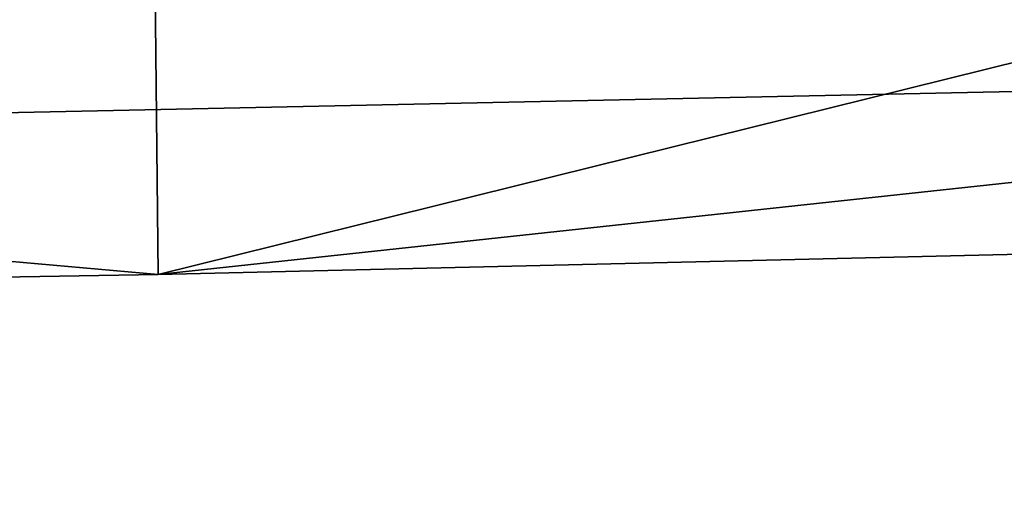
# Model space of a CAD drawing. Header units: millimetres. Extents: x -94 to 254, y 0 to 980.
# Tile 1035 of 1056: x 240.09 to 240.648, y 803.271 to 803.544. Entities that reach past the tile are written whole.
import ezdxf

# ---------------------------------------------------------------- set-up
doc = ezdxf.new("R2010")
doc.units = ezdxf.units.MM
doc.header["$LTSCALE"] = 65.185185
for name, color, linetype in [('205', 7, 'CONTINUOUS'), ('206', 7, 'CONTINUOUS'), ('3749', 7, 'CONTINUOUS'), ('3754', 7, 'CONTINUOUS'), ('5274', 7, 'CONTINUOUS')]:
    doc.layers.add(name, color=color, linetype=linetype)

msp = doc.modelspace()

# ---------------------------------------------------------------- linework, layer by layer
at = {"layer": '205', "color": 7, "linetype": 'CONTINUOUS', "true_color": 0xe0f2ff}
for points in [[(236, 806.83982, 21.24359), (236, 804.5878, 19.14547), (241.15765, 802.24301, 15.28903), (236, 806.83982, 21.24359)], [(236, 806.83982, 21.24359), (241.15765, 802.24301, 15.28903), (243.50986, 806.43219, 19.09058), (236, 806.83982, 21.24359)], [(236, 804.5878, 19.14547), (236, 802.7068, 16.97597), (241.15765, 802.24301, 15.28903), (236, 804.5878, 19.14547)]]:
    msp.add_3dface(points, dxfattribs=at)
at = {"layer": '206', "color": 7, "linetype": 'CONTINUOUS', "true_color": 0xe0f2ff}
for points in [[(236, 802.70724, -16.97654), (236, 804.58765, -19.14532), (243.50994, 806.43247, -19.0908), (236, 802.70724, -16.97654)], [(241.15797, 802.24342, -15.28949), (236, 802.70724, -16.97654), (243.50994, 806.43247, -19.0908), (241.15797, 802.24342, -15.28949)]]:
    msp.add_3dface(points, dxfattribs=at)
at = {"layer": '3749', "color": 7, "linetype": 'CONTINUOUS', "true_color": 0x858787}
for points in [[(241.24472, 803.51547, 6.66106), (239.31867, 803.47488, 8.73349), (240.16832, 803.39922, 8.16584), (241.24472, 803.51547, 6.66106)], [(242.00309, 803.44256, 5.77414), (241.24472, 803.51547, 6.66106), (240.16832, 803.39922, 8.16584), (242.00309, 803.44256, 5.77414)], [(240.16832, 803.39922, 8.16584), (239.31867, 803.47488, 8.73349), (237.77711, 803.35881, 10.00138), (240.16832, 803.39922, 8.16584)]]:
    msp.add_3dface(points, dxfattribs=at)
at = {"layer": '3754', "color": 7, "linetype": 'CONTINUOUS', "true_color": 0x858787}
for points in [[(239.31867, 803.47488, 8.73349), (241.24472, 803.51547, 6.66106), (240.01286, 803.60242, 8.01372), (239.31867, 803.47488, 8.73349)], [(241.24472, 803.51547, 6.66106), (242.61082, 803.55742, 4.15285), (240.01286, 803.60242, 8.01372), (241.24472, 803.51547, 6.66106)]]:
    msp.add_3dface(points, dxfattribs=at)
at = {"layer": '5274', "color": 7, "linetype": 'CONTINUOUS', "true_color": 0xe0f2ff}
for points in [[(240.16832, 803.39922, 8.16584), (240.16393, 803.8106, 8.17024), (242.00043, 803.85395, 5.77874), (240.16832, 803.39922, 8.16584)], [(242.00309, 803.44256, 5.77414), (240.16832, 803.39922, 8.16584), (242.00043, 803.85395, 5.77874), (242.00309, 803.44256, 5.77414)], [(237.77711, 803.35881, 10.00138), (237.77145, 803.7702, 10.00464), (240.16393, 803.8106, 8.17024), (237.77711, 803.35881, 10.00138)], [(240.16832, 803.39922, 8.16584), (237.77711, 803.35881, 10.00138), (240.16393, 803.8106, 8.17024), (240.16832, 803.39922, 8.16584)]]:
    msp.add_3dface(points, dxfattribs=at)

doc.saveas('drawing.dxf')
